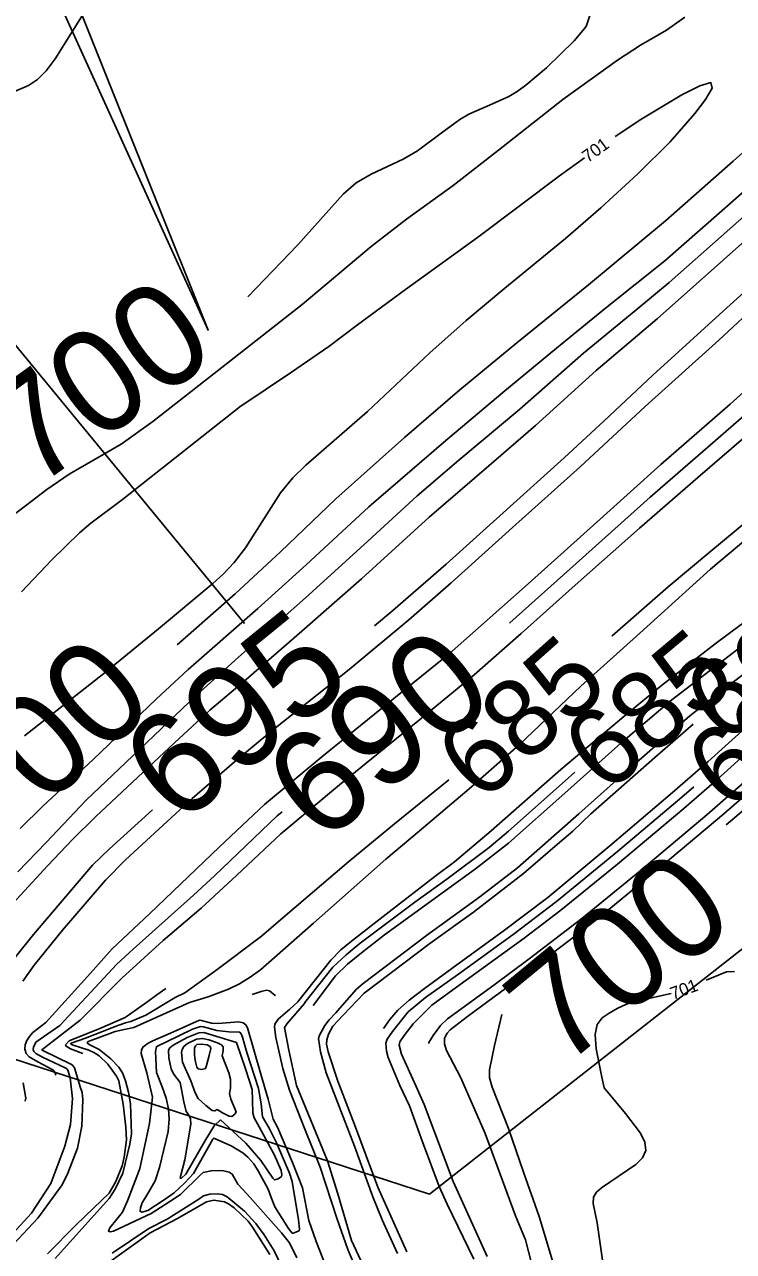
# Model space of a CAD drawing. Extents: x -291892836 to 2945206, y -477993085 to 1832792.
# Drawn here: x 1853653.2 to 1853880.4, y 545368.1 to 545761 of the extents above; entities that cross this region are included whole.
import ezdxf

# ---------------------------------------------------------------- set-up
doc = ezdxf.new("R2010")
doc.units = 0
for name, color, linetype in [('DT_X_Contour_Minor', 7, 'Continuous'), ('DT_X_Contour_Text', 7, 'Continuous'), ('DT_X_Terrain_Ground_Line', 7, 'Continuous'), ('Level 19', 7, 'Continuous'), ('Level 40', 7, 'Continuous'), ('Level 63', 7, 'Continuous')]:
    doc.layers.add(name, color=color, linetype=linetype)

msp = doc.modelspace()

# ---------------------------------------------------------------- linework, layer by layer
at = {"layer": 'DT_X_Contour_Minor'}
for points in [[(1854022.91, 545833.26), (1854010.49, 545820.41), (1853989.19, 545798.76), (1853968.71, 545778.14), (1853949.16, 545762.05), (1853923.2, 545740.87), (1853899.08, 545721.09), (1853875.75, 545700.55), (1853858.35, 545685.32), (1853839.35, 545670.11), (1853823.67, 545657.34), (1853806.53, 545643.13), (1853787.42, 545627.15), (1853763.57, 545606.52), (1853743.41, 545587.95), (1853727.96, 545573.93), (1853705.61, 545554.4), (1853695.43, 545544.99), (1853675.23, 545525.67), (1853659.12, 545510.7), (1853651.82, 545503.48)], [(1853948.55, 545791.21), (1853947.31, 545788.26), (1853944.21, 545777.8), (1853942.31, 545773.01), (1853939.84, 545769.05), (1853937.19, 545765.97), (1853931.57, 545760.94), (1853913.02, 545745.58), (1853898.81, 545733.61), (1853880.32, 545717.25), (1853858.61, 545698.14), (1853833.98, 545677.62), (1853811, 545659), (1853792.65, 545644.04), (1853775.02, 545628.73), (1853752.95, 545609.12), (1853735.23, 545592.15), (1853720.68, 545578.64), (1853702.08, 545562.38)], [(1854011.34, 545786.13), (1854010, 545784.87), (1853982.67, 545759.38), (1853969.92, 545747.83), (1853946.85, 545729.72), (1853936.53, 545721.34), (1853913.5, 545701.94), (1853901.23, 545691), (1853878.27, 545670.24), (1853854.54, 545648.72), (1853838.94, 545634.09), (1853826.17, 545622.23), (1853805.55, 545603.68), (1853788.31, 545588.13), (1853771.28, 545573.29), (1853765.4, 545568.38)], [(1854011.83, 545778.9), (1853989.82, 545758.4), (1853975.87, 545745.89), (1853965.83, 545737.79), (1853945.37, 545721.51), (1853923.24, 545702.93), (1853910.62, 545691.92), (1853889.49, 545672.73), (1853875.7, 545659.94), (1853852.06, 545638.62), (1853831.27, 545619.32), (1853809.61, 545599.86), (1853789.94, 545582.15), (1853776.38, 545570.33), (1853757.19, 545554.44), (1853733.59, 545535.75), (1853721.25, 545525.49), (1853706.9, 545513.14), (1853685.52, 545493.54), (1853679.11, 545487), (1853665.4, 545470.98), (1853656.25, 545459.78), (1853652.71, 545454.69)], [(1853967.25, 545769.15), (1853948.15, 545753.39), (1853928.11, 545737.26), (1853905.17, 545718.37), (1853884.73, 545700.48), (1853859.82, 545678.35), (1853849.09, 545669.47), (1853832.35, 545655.68), (1853811.91, 545637.75), (1853792.42, 545621.42), (1853779.03, 545610.01), (1853761.9, 545594.41), (1853743.3, 545577.44), (1853721.75, 545558.37), (1853708.31, 545546.21), (1853685.63, 545524.71), (1853673, 545512.58), (1853660.16, 545498.99), (1853651.11, 545489.66)], [(1853647.77, 545738.6), (1853654.44, 545741.48), (1853657.33, 545743.37), (1853660.15, 545746.13), (1853663, 545749.98), (1853673.63, 545766.81)], [(1853639.11, 545595.96), (1853653.57, 545606.88), (1853660.39, 545612.1), (1853667.51, 545616.95), (1853684.21, 545626.59), (1853694.31, 545633.9), (1853718.93, 545653.03), (1853742.17, 545671.34), (1853764.31, 545689.93), (1853775.63, 545698.68), (1853790.58, 545709.43), (1853805.05, 545720.73), (1853825.75, 545737), (1853843.24, 545749.6), (1853850.56, 545754.32), (1853858.88, 545759.11), (1853864.82, 545763.31)], [(1853969.99, 545763.65), (1853959.46, 545754.78), (1853938.39, 545737.97), (1853916.74, 545720.28), (1853899.69, 545705.67), (1853877.15, 545685.64), (1853855.95, 545666.73), (1853836.4, 545650.14), (1853816.92, 545632.6), (1853801.97, 545619.68), (1853782.87, 545603.21), (1853761.22, 545583.46), (1853742.09, 545566.71), (1853724.22, 545551.19), (1853712.59, 545541.46), (1853701.22, 545530.92), (1853676.09, 545507.33), (1853668.43, 545499.9), (1853660.66, 545491.69), (1853646.89, 545476.69)], [(1853834.39, 545763.84), (1853833.17, 545760.29), (1853829.36, 545755.71), (1853820.48, 545747.14), (1853813.87, 545741.5), (1853811.09, 545739.51), (1853808.36, 545737.88), (1853802.25, 545735.12), (1853795.63, 545732.25), (1853792.66, 545730.55), (1853786.68, 545726.19), (1853779.12, 545720.56), (1853774.54, 545717.84), (1853764.28, 545713.09), (1853759.45, 545710.25), (1853755.3, 545706.62), (1853740.83, 545690.46), (1853724.8, 545673.79)], [(1854025.12, 545760.41), (1854014, 545750.71), (1853989.19, 545729.1), (1853980.58, 545721.9), (1853957.93, 545703.35), (1853946.28, 545693.4), (1853924.65, 545674.43), (1853917.51, 545667.99), (1853900.36, 545651.24), (1853887.78, 545639.17), (1853870.52, 545624.25), (1853853.7, 545609.6), (1853829.96, 545588.33), (1853808.72, 545569.34), (1853808.69, 545569.32)], [(1853653.17, 545533.17), (1853678.67, 545553.2), (1853696.15, 545567.43), (1853713.6, 545581.97), (1853716.83, 545584.96), (1853720.34, 545588.68), (1853724.01, 545593.38), (1853735.27, 545611.06), (1853739.24, 545615.81), (1853743.38, 545619.82), (1853763.11, 545637.08), (1853783.08, 545655.8), (1853794.69, 545666.23), (1853807.14, 545676.56), (1853826.55, 545692.41), (1853837.88, 545702.26), (1853849.78, 545713.17), (1853860.05, 545723.35), (1853867.98, 545732.45), (1853871.4, 545736.98), (1853873.52, 545740.64), (1853873.17, 545742.35), (1853869.61, 545741.38), (1853863.83, 545738.46), (1853850.99, 545730.8), (1853842.49, 545725.16)], [(1854042.66, 545740.91), (1854029.99, 545731.92), (1854024.3, 545727.48), (1854006.39, 545712.12), (1853988.57, 545696.25), (1853976.98, 545685.88), (1853960.68, 545670.28), (1853943.34, 545653.77), (1853921.98, 545633.53), (1853915.05, 545627.19), (1853893.75, 545609.42), (1853873.09, 545592.36), (1853859.51, 545580.92), (1853841.53, 545565.21), (1853841.38, 545565.08)], [(1853832.65, 545718.3), (1853824.63, 545712.54), (1853798.4, 545692.76), (1853775.25, 545676.13), (1853759.89, 545664.81), (1853750.69, 545657.83), (1853738.76, 545649.6), (1853722.25, 545638.57), (1853712.04, 545630.58), (1853684.56, 545608.87), (1853674.51, 545601.3), (1853670.88, 545598.24), (1853662, 545589.53), (1853652.21, 545579.35)], [(1853886.85, 545646.17), (1853879.31, 545639.42), (1853857.06, 545620.04), (1853837.64, 545602.56), (1853814.55, 545581.86), (1853789.27, 545559.46), (1853771.55, 545545.13), (1853748.47, 545526.48), (1853730.11, 545511.23), (1853715.74, 545497.67), (1853693.3, 545476.21), (1853681.33, 545465), (1853673.34, 545456.1), (1853660.01, 545441.4), (1853655.88, 545438.19), (1853654.78, 545436.96), (1853653.92, 545435.63), (1853653.38, 545434.22), (1853653.27, 545432.82), (1853653.69, 545431.52), (1853654.7, 545430.41), (1853657.5, 545428.76), (1853662.33, 545426.28), (1853662.91, 545425.5), (1853663.2, 545424.49)], [(1853890.54, 545634.48), (1853868.93, 545615.91), (1853850.3, 545599.74), (1853829.7, 545581.42), (1853812.35, 545565.98), (1853797.32, 545552.68), (1853779.28, 545537.88), (1853754.12, 545517.5), (1853735.38, 545501.85), (1853721.25, 545488.6), (1853709.8, 545478), (1853697.65, 545467.65), (1853684.44, 545455.62), (1853671.03, 545442.15), (1853658.74, 545432.65), (1853659.32, 545432.29), (1853667.89, 545428.22)], [(1853890.34, 545601.12), (1853873.05, 545586.61), (1853850.41, 545566.02), (1853831.46, 545549.15), (1853811.67, 545530.34), (1853795.74, 545516.27), (1853779.64, 545502.66), (1853768.96, 545493.74), (1853745.85, 545473.24), (1853728.86, 545458.3), (1853725.56, 545455.92), (1853722.12, 545453.84), (1853718.55, 545452.07), (1853715.97, 545451.09)], [(1853741.08, 545448.42), (1853751.41, 545461.33), (1853754.56, 545464.68), (1853757.98, 545467.41), (1853770.11, 545476.83), (1853784.64, 545488.16), (1853790.95, 545492.9), (1853802.7, 545502.81), (1853825.06, 545522.43), (1853845.91, 545539.88), (1853857.34, 545549.28), (1853874.56, 545562.69), (1853882.85, 545568.84), (1853895.26, 545576.66), (1853901.76, 545580.48), (1853908.95, 545584), (1853915.93, 545586.76), (1853921.47, 545588.54)], [(1853745.68, 545446.9), (1853752.82, 545456.32), (1853756.73, 545460.12), (1853761.2, 545463.75), (1853768.59, 545469.51), (1853786.85, 545482.76), (1853797.7, 545490.58), (1853808.31, 545498.82), (1853826.32, 545514.79), (1853844.31, 545530.88), (1853860.68, 545544.71), (1853880.42, 545559.93), (1853890.97, 545568.11), (1853900.83, 545574.33), (1853905.28, 545576.75), (1853911.66, 545579.9), (1853921.26, 545583.14), (1853921.83, 545583.22)], [(1853752.92, 545444.51), (1853754.21, 545445.95), (1853759.61, 545452.09), (1853761.77, 545453.9), (1853781.97, 545469.31), (1853799.1, 545481.61), (1853811.16, 545490.92), (1853830.83, 545508.25), (1853845.89, 545521.68), (1853866.44, 545539.59), (1853875.72, 545546.91), (1853891.98, 545559.36), (1853902.98, 545566.93), (1853910.64, 545571.56), (1853915.43, 545573.62), (1853920.33, 545575.21), (1853922.34, 545575.71)], [(1853768.26, 545439.44), (1853770.3, 545442.33), (1853772.82, 545445.39), (1853776.5, 545448.51), (1853781.34, 545452.3), (1853792.95, 545460.71), (1853806.62, 545470.62), (1853820.85, 545481.45), (1853840.77, 545497.93), (1853860.89, 545515.08), (1853872.25, 545525.01), (1853885.29, 545536.76), (1853897.67, 545546.88), (1853910.46, 545555.88), (1853913.92, 545557.83), (1853917.21, 545558.87), (1853923.46, 545559.23)], [(1853774.84, 545437.27), (1853774.85, 545437.29), (1853777.79, 545440.98), (1853783.75, 545446.96), (1853791.58, 545452.7), (1853813.33, 545468.43), (1853825.11, 545477.37), (1853843.19, 545492.09), (1853864.47, 545509.98), (1853875.07, 545519.11), (1853895.25, 545537.32), (1853901.14, 545542.06), (1853911.3, 545549.57), (1853915.73, 545552.1), (1853917.71, 545552.67), (1853921.48, 545552.84), (1853923.91, 545552.43)], [(1853782.72, 545434.66), (1853782.73, 545435.01), (1853784.12, 545437.29), (1853786.48, 545440.42), (1853788.7, 545442.53), (1853803.55, 545453.41), (1853814.95, 545461.81), (1853831.81, 545474.67), (1853850.41, 545489.87), (1853871.9, 545507.91), (1853885.46, 545519.73), (1853900.4, 545532.65), (1853908.19, 545539.08), (1853917.33, 545545.93), (1853919.27, 545547.05), (1853920.32, 545547.15), (1853923.51, 545546.74), (1853924.24, 545546.48), (1853924.32, 545546.4)], [(1853788.32, 545432.81), (1853787.77, 545434.59), (1853787.82, 545436.34), (1853788.63, 545437.97), (1853789.61, 545439.11), (1853795.15, 545443.28), (1853813.85, 545457.08), (1853836.27, 545474.19), (1853857.34, 545491.5), (1853877.27, 545508.27), (1853895.36, 545523.88), (1853911.63, 545537.52), (1853913.33, 545538.75), (1853915.46, 545539.93), (1853917.67, 545540.46), (1853919.68, 545539.9), (1853921.42, 545538.56), (1853925.11, 545534.71)], [(1853755.35, 545443.71), (1853762.08, 545450.78), (1853783.06, 545466.75), (1853797.13, 545476.77), (1853813.13, 545489.12), (1853823.95, 545498.5), (1853828.94, 545502.72), (1853834.57, 545508.07), (1853855.14, 545526.3), (1853867.52, 545536.95)], [(1853743.08, 545447.76), (1853752.02, 545459.08), (1853756.27, 545463.09), (1853760.79, 545466.79), (1853778.3, 545479.94), (1853788.51, 545487.33), (1853802.1, 545497.39), (1853808.31, 545502.62), (1853826.43, 545518.77), (1853829.59, 545521.56)], [(1853789.16, 545519.09), (1853771.74, 545505.01), (1853757.09, 545492.99), (1853735.26, 545474.24), (1853729.16, 545469.08), (1853714.55, 545458.02), (1853705.74, 545451.79)], [(1853878, 545504.7), (1853883.59, 545509.41), (1853892.63, 545517.06), (1853895.8, 545519.19), (1853899.06, 545520.44), (1853901.97, 545520.16), (1853904.46, 545518.7), (1853906.51, 545516.69), (1853908.15, 545514.62), (1853909.5, 545512.42), (1853911.9, 545506.94), (1853914.12, 545501.24), (1853915.98, 545497.89), (1853917.97, 545495.63), (1853922.45, 545491.82), (1853939.83, 545478.48), (1853940.79, 545478.68), (1853942.34, 545479.35), (1853955.24, 545483.22), (1853957.43, 545484.3), (1853959.22, 545485.77), (1853962.75, 545489.99)], [(1853771.16, 545438.48), (1853771.56, 545439.04), (1853776.1, 545444.79), (1853781.74, 545449.4), (1853791.9, 545456.71), (1853809.75, 545469.59), (1853823.68, 545480.16), (1853843.21, 545496.18), (1853863.81, 545513.56), (1853867.63, 545516.88)], [(1853694.23, 545509.49), (1853680.39, 545497.03), (1853675, 545491.76), (1853656.11, 545469.57), (1853650.47, 545462.54), (1853641.59, 545446.59), (1853630.38, 545434.03), (1853611.23, 545415.67), (1853610.71, 545414.93), (1853611.13, 545414.53), (1853611.96, 545414.64), (1853613.96, 545415.25), (1853636.98, 545419.64), (1853639.27, 545419.97), (1853641.41, 545420.02), (1853643.16, 545419.61), (1853644.51, 545418.86), (1853645.5, 545417.92), (1853646.19, 545416.9), (1853646.67, 545415.64), (1853647.39, 545411.62), (1853647.47, 545410.77)], [(1853735.79, 545508.87), (1853734.18, 545507.53), (1853714.05, 545488.32), (1853707.39, 545482.17), (1853687.99, 545464.89), (1853682.81, 545460.06), (1853664.57, 545440.46), (1853656.83, 545435.07), (1853656.05, 545433.56), (1853655.98, 545432.79), (1853656.22, 545432.08), (1853656.79, 545431.47), (1853658.92, 545430.3), (1853666.2, 545426.87)], [(1853871.64, 545454.92), (1853878.11, 545457.59), (1853880.66, 545457.77)], [(1853715.97, 545451.09), (1853712.01, 545449.59), (1853706.05, 545447.85), (1853688.23, 545439.83), (1853685.67, 545439.24), (1853682.25, 545438.49), (1853679.66, 545437.56)], [(1853705.74, 545451.79), (1853704.55, 545450.94), (1853701.47, 545449.42), (1853692.07, 545443.78), (1853687.26, 545441.76), (1853685.57, 545441.34), (1853683.38, 545440.51)], [(1853698.5, 545452.28), (1853695.66, 545450.26)], [(1853726.17, 545450.4), (1853729.04, 545451.37), (1853730.76, 545451.73), (1853731.72, 545451.56), (1853733.55, 545450.03), (1853733.66, 545449.9)], [(1853839.61, 545357.11), (1853836.75, 545377.23), (1853835.41, 545383.49), (1853835.5, 545385.47), (1853836.46, 545387.07), (1853838.08, 545388.46), (1853849.09, 545395.95), (1853851.18, 545398.05), (1853852.3, 545400.42), (1853852, 545403.07), (1853850.54, 545405.95), (1853845.78, 545412.22), (1853838.91, 545420.44), (1853838.24, 545423.94), (1853836.37, 545433.02), (1853836.03, 545437.55), (1853836.72, 545440.75), (1853838.32, 545442.86), (1853840.54, 545444.44), (1853843.16, 545445.9), (1853846.09, 545447.23), (1853849.29, 545448.26), (1853860.42, 545450.66)], [(1853695.66, 545450.26), (1853692.69, 545448.15), (1853685.49, 545443.04), (1853677.33, 545439.5), (1853667.47, 545435.5), (1853666.36, 545434.28), (1853666.51, 545433.78), (1853667.92, 545432.98), (1853671.95, 545431.44)], [(1853753.36, 545378.46), (1853747.97, 545395.13), (1853743.01, 545407.22), (1853738.09, 545419.73), (1853736.01, 545426.65), (1853733.76, 545436.65), (1853733.3, 545439.95), (1853733.43, 545440.84), (1853734.49, 545442.43), (1853738.22, 545445.66), (1853740.74, 545447.99), (1853741.08, 545448.42)], [(1853772.86, 545345.33), (1853772.3, 545346.64), (1853768.3, 545352.44), (1853765.16, 545357.03), (1853761.02, 545365.18), (1853758.01, 545371.65), (1853753.62, 545386.57), (1853750.3, 545397.14), (1853740.36, 545421.22), (1853737.86, 545432.54), (1853736.52, 545439.79), (1853737.42, 545441.09), (1853742.9, 545447.53), (1853743.08, 545447.76)], [(1853772.76, 545367.47), (1853767.84, 545378.27), (1853764.85, 545385.54), (1853758.99, 545401.81), (1853749.86, 545425.33), (1853748.01, 545432.02), (1853747.42, 545436.23), (1853747.75, 545437.31), (1853749.44, 545440.41), (1853750.85, 545442.21), (1853752.92, 545444.51)], [(1853775.77, 545367.92), (1853766.47, 545388.7), (1853758.9, 545408.79), (1853753.57, 545422.61), (1853750.52, 545431.96), (1853749.97, 545434.44), (1853750.04, 545435.83), (1853750.62, 545437.66), (1853752.03, 545440.21), (1853755.35, 545443.71)], [(1853824.97, 545356.56), (1853818.08, 545379.26), (1853813.05, 545393.47), (1853808.31, 545407.51), (1853803.05, 545420.66), (1853802.22, 545423.7), (1853802.17, 545426.29), (1853803.83, 545433.99), (1853806.13, 545444)], [(1853683.38, 545440.51), (1853681.24, 545439.71), (1853672.71, 545436.42), (1853668.17, 545434.82), (1853668.08, 545434.49), (1853668.83, 545434.13), (1853673.53, 545432.69)], [(1853695.78, 545433.83), (1853698.76, 545435.26), (1853707.02, 545439.3), (1853709.56, 545440.17), (1853710.51, 545440.03), (1853714.85, 545438.82), (1853718.71, 545438.39), (1853722.1, 545438.34), (1853722.57, 545437.98), (1853723.06, 545436.72), (1853724.45, 545431.84), (1853728.19, 545420.24), (1853729.07, 545415.38), (1853729.51, 545411.25), (1853731.58, 545407.58), (1853734, 545402.83), (1853738.14, 545393.17), (1853738.97, 545390.47), (1853741.05, 545378.26), (1853741.37, 545375.22), (1853741.18, 545374.74), (1853739.27, 545373.95), (1853738.99, 545373.92), (1853737.81, 545375.44), (1853733.39, 545382.38), (1853732.26, 545385.38), (1853731.29, 545388.08), (1853728.18, 545393.71), (1853726.67, 545396.2), (1853724.8, 545398.26), (1853723.12, 545399.67), (1853719.45, 545401.86), (1853713.87, 545404.39), (1853713.54, 545404), (1853707.34, 545393.09), (1853704.61, 545390.11), (1853701.2, 545386.82), (1853698, 545384.66), (1853692.71, 545381.25), (1853690.84, 545380.67), (1853690.26, 545380.99), (1853690.34, 545382.08), (1853690.95, 545383.69), (1853693, 545387.18), (1853695.09, 545390.71), (1853696.42, 545394.96), (1853699.21, 545406.5), (1853699.56, 545410.51), (1853699.35, 545413.71), (1853698.61, 545417.16), (1853697.32, 545420.81), (1853695.51, 545425.36), (1853695.22, 545432.13), (1853695.49, 545433.65), (1853695.78, 545433.83)], [(1853694.32, 545435.5), (1853700.96, 545438.38), (1853709.24, 545442.11), (1853709.89, 545442.02), (1853713.11, 545441.24), (1853715.12, 545441.12), (1853721.88, 545441.58), (1853723.27, 545441.3), (1853724.13, 545440.65), (1853724.64, 545439.67), (1853728.91, 545424.85), (1853731.28, 545416.84), (1853732.86, 545410.5), (1853734.23, 545407.86), (1853739.07, 545396.55), (1853742.26, 545388.43), (1853744.36, 545377.96), (1853746.66, 545371.28), (1853750.91, 545360.36)], [(1853679.66, 545437.56), (1853674.79, 545435.8), (1853673.64, 545435.32), (1853673.29, 545434.89), (1853673.92, 545434.41), (1853674.99, 545433.85)], [(1853740.45, 545366.05), (1853738.08, 545370.84), (1853735.56, 545374.03), (1853724.52, 545386.39), (1853721.56, 545389.62), (1853720.58, 545391.39), (1853719.78, 545392.87), (1853718.74, 545393.53), (1853716.56, 545393.98), (1853713.01, 545393.93), (1853710.5, 545393.41), (1853709.41, 545392.43), (1853703.16, 545386.32), (1853699.75, 545384.12), (1853693.83, 545380.28), (1853681.76, 545374.63), (1853680.61, 545374.34), (1853680.08, 545374.6), (1853680.5, 545375.61), (1853682.76, 545378.46), (1853684.57, 545380.66), (1853686.21, 545384.25), (1853689.24, 545392.09), (1853690.13, 545394.68), (1853693.3, 545409.08), (1853694.2, 545417.45), (1853692.36, 545425.29), (1853690.61, 545431.5), (1853690.65, 545432.59), (1853691.07, 545433.51), (1853692.84, 545434.83), (1853694.32, 545435.5)], [(1853716.05, 545410.29), (1853714.03, 545408.28), (1853710.97, 545403.41), (1853704.85, 545392.89), (1853703.52, 545391.61), (1853703.1, 545391.48), (1853703.14, 545392.1), (1853704.59, 545397.43), (1853706.48, 545408.81), (1853706.43, 545410.59), (1853705.71, 545411.94), (1853705.02, 545412.89), (1853704.3, 545416), (1853703.11, 545422.17), (1853701, 545424.93), (1853700.2, 545426.53), (1853699.48, 545430.04), (1853699.38, 545432.5), (1853699.74, 545433.28), (1853700.84, 545434.16), (1853705.28, 545436.58), (1853709.03, 545438.1), (1853710.65, 545438.18), (1853721.13, 545435.02), (1853724.02, 545426.57), (1853726.15, 545419.92), (1853726.3, 545416.42), (1853726.41, 545412.34), (1853726.76, 545410.91), (1853728.41, 545407.96), (1853733.36, 545398.93), (1853735.46, 545394.05), (1853735.7, 545392.63), (1853735.51, 545392.11), (1853734.51, 545391.37), (1853733.31, 545390.99), (1853732.74, 545391.59), (1853728.91, 545397.26), (1853724.17, 545402.75), (1853716.05, 545410.29)], [(1853716.59, 545430.68), (1853718.64, 545425.33), (1853719.21, 545423.23), (1853719.22, 545420.42), (1853718.9, 545418.7), (1853719.27, 545416.9), (1853720.98, 545412.79), (1853720.59, 545412.01), (1853719.64, 545411.35), (1853718.84, 545411.39), (1853716.68, 545412.53), (1853714.93, 545413.53), (1853714.17, 545413.1), (1853713.36, 545413.28), (1853711.27, 545414.84), (1853708.86, 545417.02), (1853707.85, 545418.88), (1853706.52, 545422.73), (1853703.79, 545428.72), (1853703.53, 545431.76), (1853703.68, 545432.73), (1853704.27, 545433.7), (1853705.41, 545434.63), (1853708.32, 545436.02), (1853710.28, 545436.33), (1853712.25, 545435.9), (1853715.09, 545434.93), (1853716.32, 545434.3), (1853716.91, 545433.66), (1853716.85, 545432.41), (1853716.59, 545430.68)], [(1853797.19, 545365.66), (1853788.67, 545383.22), (1853786.11, 545388.87), (1853780.74, 545403.2), (1853776.55, 545414.67), (1853773.49, 545421.23), (1853769.69, 545430.18), (1853769.23, 545432.23), (1853769.01, 545434.8), (1853769.44, 545436.1), (1853771.16, 545438.48)], [(1853801.48, 545366.47), (1853790.6, 545390.44), (1853781.32, 545415.1), (1853778.72, 545420.89), (1853774, 545431.29), (1853773.27, 545434.14), (1853773.47, 545435.2), (1853774.84, 545437.27)], [(1853673.53, 545432.69), (1853673.63, 545432.66), (1853675.47, 545431.83), (1853677.13, 545430.75), (1853679.88, 545428.08), (1853682.7, 545424.2), (1853683.4, 545422.7), (1853684.8, 545415.3), (1853685.71, 545407.93), (1853685.94, 545403.85), (1853685.17, 545398.24), (1853684.51, 545395.51), (1853682.49, 545390.51), (1853680.37, 545386.76), (1853675.29, 545381.99), (1853669.69, 545376.53), (1853660.61, 545367.28)], [(1853674.99, 545433.85), (1853677.13, 545432.75), (1853680.87, 545429.74), (1853683.39, 545427.11), (1853684.58, 545425.24), (1853685.58, 545422.75), (1853686.52, 545419.15), (1853687.13, 545415.35), (1853687.5, 545405.74), (1853686.94, 545402.47), (1853684.71, 545393.11), (1853682.26, 545388.03), (1853680.32, 545385.09), (1853662.98, 545365.83)], [(1853707.86, 545429.3), (1853708.09, 545428.4), (1853708.44, 545427.14), (1853708.81, 545426.62), (1853709.95, 545426.38), (1853711.21, 545426.66), (1853711.57, 545427.61), (1853712.38, 545430.87), (1853712.89, 545433.1), (1853712.72, 545433.72), (1853711.78, 545434.25), (1853709.89, 545434.47), (1853708.47, 545434.32), (1853707.99, 545433.94), (1853707.7, 545433.24), (1853707.68, 545431.03), (1853707.86, 545429.3)], [(1853807.11, 545388.76), (1853800.78, 545405.89), (1853793.02, 545423.68), (1853788.37, 545432.66), (1853788.32, 545432.81)], [(1853667.89, 545428.22), (1853667.97, 545428.18), (1853668.66, 545427.65), (1853669.25, 545426.85), (1853669.97, 545424.46), (1853671.07, 545420.82), (1853671.7, 545418.95), (1853671.89, 545416.71), (1853671.6, 545408.18), (1853670.17, 545401.12), (1853667.12, 545393.18), (1853665.29, 545389.42), (1853657.43, 545378.73), (1853646.49, 545366.98)], [(1853666.2, 545426.87), (1853666.7, 545426.64), (1853667.12, 545426.14), (1853667.79, 545423.67), (1853668.61, 545417.09), (1853667.91, 545408.74), (1853666.15, 545401.78), (1853661.66, 545389.86), (1853655.48, 545380.39), (1853637.44, 545360.85)], [(1853652.83, 545422.08), (1853653.6, 545417.17), (1853653.45, 545416.18)], [(1853824.83, 545310.11), (1853825.08, 545313.64), (1853824.89, 545315.59), (1853820.64, 545343.51), (1853816.72, 545360.14), (1853813.71, 545371.86), (1853810.55, 545379.48), (1853807.11, 545388.76)], [(1853681.02, 545365.09), (1853693.42, 545374.06), (1853702.21, 545378.65), (1853711.53, 545383.97), (1853713.84, 545384.47), (1853717.34, 545384.03), (1853718.55, 545383.34), (1853720.34, 545382.03), (1853724.83, 545377.81), (1853726.28, 545375.84), (1853731.78, 545367.14)], [(1853681.33, 545367.54), (1853693.08, 545375.41), (1853698.93, 545378.41), (1853709.06, 545384.81), (1853710.52, 545385.94), (1853712.57, 545386.48), (1853714.94, 545386.56), (1853716.61, 545386.35), (1853718.17, 545385.58), (1853723.74, 545380.94), (1853727.32, 545377.05), (1853729.98, 545373.43), (1853733.2, 545368.32), (1853736.66, 545361.14)], [(1853759.67, 545361.93), (1853756.79, 545368.69), (1853753.36, 545378.46)]]:
    msp.add_lwpolyline(points, dxfattribs=at)
at = {"layer": 'DT_X_Contour_Text'}
msp.add_line((1853723.75, 545569.14), (1852271.17, 547331.66), dxfattribs=at)
at = {"layer": 'Level 40'}
msp.add_lwpolyline([(1853126.18, 547124.86), (1853712.04, 545663.05), (1853070.73, 547072.53)], close=True, dxfattribs=at)
at = {"layer": 'Level 63'}
for p, q in [((1853782.96, 545386.45), (1854903.14, 546264.01)), ((1853597.96, 545446.53), (1853782.96, 545386.45))]:
    msp.add_line(p, q, dxfattribs=at)

# ---------------------------------------------------------------- texts
at = {"layer": 'DT_X_Terrain_Ground_Line'}
for s, height, rotation, p in [('700', 33, 35.8614, (1853656.33, 545611.91)), ('690', 25, 34.8129, (1853876.53, 545530.2)), ('695', 33, 39.1617, (1853702.38, 545503.8)), ('690', 33, 39.0872, (1853748.18, 545497.97)), ('685', 25, 41.7056, (1853799.69, 545511.3)), ('685', 25, 39.9466, (1853839.51, 545514.08)), ('700', 33, 41.9921, (1853641.4, 545493.56)), ('695', 25, 38.7835, (1853878.54, 545508.46)), ('700', 33, 39.4711, (1853825.41, 545426.39))]:
    msp.add_text(s, height=height, rotation=rotation, dxfattribs=at).set_placement(p)
at = {"layer": 'Level 19'}
for rotation, p in [(35.6895, (1853833.7, 545716.59)), (20.5291, (1853861.03, 545448.62))]:
    msp.add_text('701', height=4, rotation=rotation, dxfattribs=at).set_placement(p)

doc.saveas('drawing.dxf')
